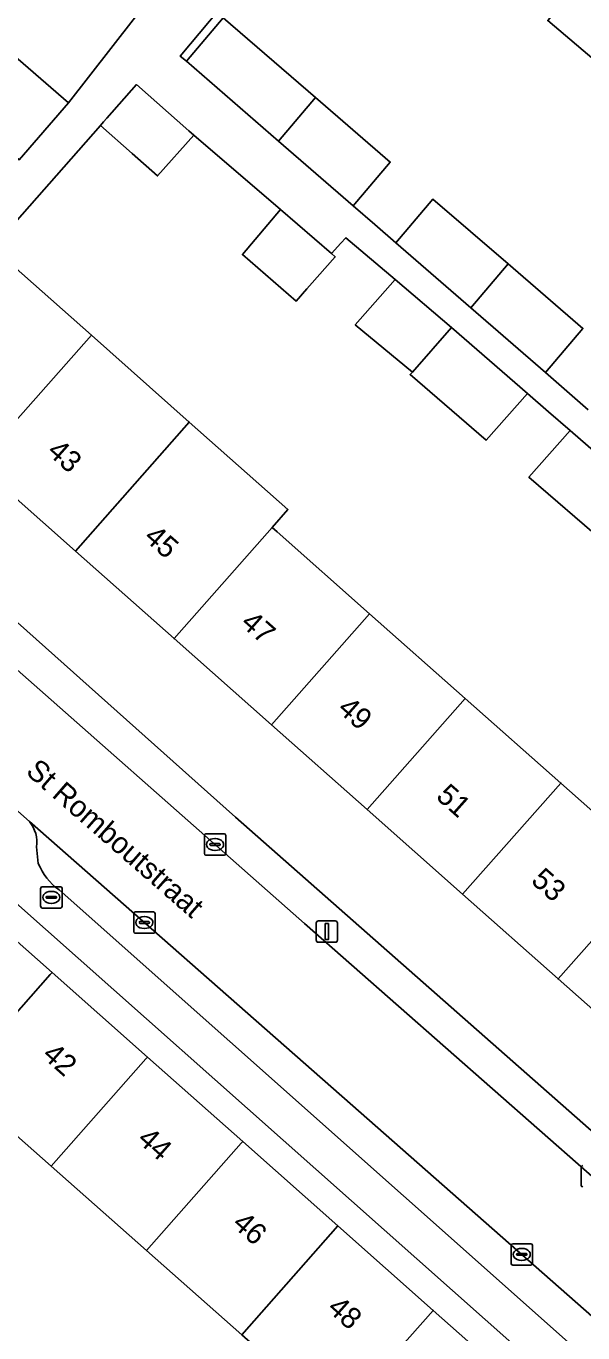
# Model space of a CAD drawing. Extents: x 162523 to 163266, y 381230 to 382050.
# Drawn here: x 162954.6 to 162980.7, y 381512.1 to 381573.4 of the extents above; entities that cross this region are included whole.
import ezdxf

# ---------------------------------------------------------------- set-up
doc = ezdxf.new("R2010")
doc.units = 0
for name, color, linetype in [('IMGEO_Brandkraan', 7, 'Continuous'), ('IMGEO_Erf', 7, 'Continuous'), ('IMGEO_Kolk', 7, 'Continuous'), ('IMGEO_Lichtmast', 7, 'Continuous'), ('IMGEO_Openbare_ruimte_label', 7, 'Continuous'), ('IMGEO_Pand', 7, 'Continuous'), ('IMGEO_Pand_nummerreeks', 7, 'Continuous'), ('IMGEO_Parkeervlak_open', 7, 'Continuous'), ('IMGEO_Rijbaan_lokaal_open', 7, 'Continuous'), ('IMGEO_Voetpad_open', 7, 'Continuous')]:
    doc.layers.add(name, color=color, linetype=linetype)

msp = doc.modelspace()

# ---------------------------------------------------------------- linework, layer by layer
at = {"layer": 'IMGEO_Brandkraan'}
for p, q in [((162955.33, 381532.117), (162955.33, 381532.969)), ((162955.405, 381533.043), (162956.257, 381533.043)), ((162956.331, 381532.969), (162956.331, 381532.117)), ((162955.589, 381532.537), (162955.589, 381532.549)), ((162956.027, 381532.5), (162955.629, 381532.5)), ((162955.632, 381532.586), (162956.03, 381532.586)), ((162955.818, 381532.823), (162955.843, 381532.823)), ((162956.073, 381532.549), (162956.073, 381532.537)), ((162956.257, 381532.043), (162955.405, 381532.043)), ((162955.841, 381532.263), (162955.816, 381532.263))]:
    msp.add_line(p, q, dxfattribs=at)
for points in [[(162955.33, 381532.117), (162955.33, 381532.969)], [(162955.405, 381533.043), (162956.257, 381533.043)], [(162956.331, 381532.969), (162956.331, 381532.117)], [(162956.257, 381532.043), (162955.405, 381532.043)]]:
    msp.add_lwpolyline(points, dxfattribs=at)
for centre, radius, start, end in [((162955.407, 381532.967), 0.0765, 91.55205, 178.44795), ((162955.407, 381532.967), 0.0765, 91.55205, 178.44795), ((162956.255, 381532.967), 0.0765, 1.55205, 88.44795), ((162956.255, 381532.967), 0.0765, 1.55205, 88.44795), ((162955.629, 381532.546), 0.0403, 85.87752, 175.75265), ((162955.626, 381532.536), 0.0366, 178.93798, 274.71019), ((162956.03, 381532.543), 0.043, 264.86636, 352.45326), ((162956.034, 381532.548), 0.0386, 1.73085, 96.63898), ((162955.407, 381532.119), 0.0765, 181.55205, 268.44795), ((162955.407, 381532.119), 0.0765, 181.55205, 268.44795), ((162956.255, 381532.119), 0.0765, 271.55205, 358.44795), ((162956.255, 381532.119), 0.0765, 271.55205, 358.44795)]:
    msp.add_arc(centre, radius, start, end, dxfattribs=at)
for centre, major_axis, ratio, start_param, end_param in [((162955.817, 381532.543), (-0.387, 0.002), 0.722429, 4.712389, 7.853982), ((162955.842, 381532.543), (-0.39, 0.002), 0.717154, 1.570796, 4.712389)]:
    msp.add_ellipse(centre, major_axis=major_axis, ratio=ratio, start_param=start_param, end_param=end_param, dxfattribs=at)
at = {"layer": 'IMGEO_Erf'}
for points in [[(162950.251, 381575.35), (162956.639, 381569.812), (162960.717, 381575.062), (162961.285, 381575.709), (162955.092, 381580.866), (162957.38, 381583.471), (162963.569, 381578.319), (162968.373, 381584.086), (162964.17, 381587.603), (162966.352, 381590.211), (162970.555, 381586.694), (162972.378, 381588.844), (162972.364, 381588.856), (162960.864, 381598.479), (162954.121, 381590.381)], [(162974.491, 381587.076), (162961.87, 381572.001), (162962.164, 381571.763), (162963.888, 381573.788), (162968.216, 381570.052), (162971.722, 381567.025), (162969.985, 381564.976), (162970.991, 381564.103), (162971.984, 381563.242), (162973.724, 381565.296), (162977.243, 381562.258), (162980.753, 381559.228), (162978.996, 381557.155), (162979.998, 381556.286), (162981.002, 381555.415)], [(162983.65, 381569.806), (162979.105, 381573.662)], [(162981.73, 381549.218), (162978.22, 381552.249), (162980.155, 381554.437), (162979.144, 381555.317), (162978.153, 381556.179), (162976.211, 381553.984), (162972.65, 381557.059), (162972.756, 381557.179), (162970.079, 381559.401), (162971.949, 381561.521), (162969.644, 381563.477), (162969.41, 381563.221), (162968.964, 381562.734), (162969.138, 381562.584), (162967.938, 381561.223), (162967.809, 381561.077), (162967.311, 381560.512), (162964.788, 381562.692), (162966.574, 381564.799), (162962.508, 381568.293), (162960.813, 381566.377), (162959.625, 381567.428), (162958.137, 381568.744), (162953.069, 381563.013), (162957.706, 381558.903), (162962.3, 381554.831), (162966.923, 381550.734), (162966.177, 381549.888), (162966.411, 381549.681), (162970.754, 381545.836), (162975.236, 381541.868), (162979.718, 381537.9), (162984.201, 381533.931)], [(162964.762, 381512.033), (162960.288, 381515.986), (162955.815, 381519.939), (162951.342, 381523.892), (162946.937, 381527.784), (162950.238, 381531.519), (162949.019, 381532.617), (162941.363, 381524.265), (162946.727, 381518.669), (162944.96, 381516.669), (162939.444, 381522.425), (162939.321, 381522.307), (162944.847, 381516.541), (162948.991, 381512.217), (162953.136, 381507.892)]]:
    msp.add_lwpolyline(points, dxfattribs=at)
for points in [[(162979.592, 381528.722), (162975.111, 381532.694), (162970.631, 381536.665), (162966.151, 381540.636), (162961.584, 381544.684), (162956.963, 381548.78), (162952.356, 381552.864), (162947.718, 381556.975), (162944.876, 381553.79), (162964.471, 381536.308), (162999.264, 381505.633), (162999.351, 381505.556), (163000, 381506.279), (163002.177, 381508.703), (163000, 381510.633), (162997.512, 381512.838), (162993.032, 381516.809), (162988.552, 381520.78), (162984.072, 381524.751)], [(162952.337, 381533.894), (162951.47, 381532.913), (162955.868, 381529.014), (162960.335, 381525.054), (162964.802, 381521.094), (162969.269, 381517.134), (162973.736, 381513.174), (162978.203, 381509.214), (162982.67, 381505.254), (162987.138, 381501.293), (162988.597, 381500), (162991.799, 381497.161), (162992.639, 381498.114), (162990.515, 381500)]]:
    msp.add_lwpolyline(points, close=True, dxfattribs=at)
at = {"layer": 'IMGEO_Kolk'}
for p, q in [((162963.006, 381534.597), (162963.006, 381535.449)), ((162963.081, 381535.523), (162963.933, 381535.523)), ((162964.007, 381535.449), (162964.007, 381534.597)), ((162963.265, 381535.017), (162963.265, 381535.029)), ((162963.703, 381534.98), (162963.305, 381534.98)), ((162963.308, 381535.066), (162963.706, 381535.066)), ((162963.494, 381535.303), (162963.519, 381535.303)), ((162963.749, 381535.029), (162963.749, 381535.017)), ((162963.933, 381534.523), (162963.081, 381534.523)), ((162963.517, 381534.743), (162963.492, 381534.743)), ((162959.692, 381530.937), (162959.692, 381531.789)), ((162959.767, 381531.863), (162960.619, 381531.863)), ((162960.693, 381531.789), (162960.693, 381530.937)), ((162959.951, 381531.357), (162959.951, 381531.369)), ((162960.389, 381531.32), (162959.991, 381531.32)), ((162959.994, 381531.406), (162960.392, 381531.406)), ((162960.18, 381531.643), (162960.205, 381531.643)), ((162960.435, 381531.369), (162960.435, 381531.357)), ((162960.619, 381530.863), (162959.767, 381530.863)), ((162960.203, 381531.083), (162960.178, 381531.083)), ((162980.675, 381519.037), (162980.675, 381519.889)), ((162977.385, 381515.372), (162977.385, 381516.224)), ((162977.46, 381516.298), (162978.312, 381516.298)), ((162977.644, 381515.792), (162977.644, 381515.804)), ((162977.687, 381515.841), (162978.085, 381515.841)), ((162977.873, 381516.078), (162977.898, 381516.078)), ((162978.128, 381515.804), (162978.128, 381515.792)), ((162978.386, 381516.224), (162978.386, 381515.372)), ((162978.312, 381515.298), (162977.46, 381515.298)), ((162978.082, 381515.755), (162977.684, 381515.755)), ((162977.896, 381515.518), (162977.871, 381515.518))]:
    msp.add_line(p, q, dxfattribs=at)
for points in [[(162963.006, 381534.597), (162963.006, 381535.449)], [(162963.081, 381535.523), (162963.933, 381535.523)], [(162964.007, 381535.449), (162964.007, 381534.597)], [(162963.933, 381534.523), (162963.081, 381534.523)], [(162959.692, 381530.937), (162959.692, 381531.789)], [(162959.767, 381531.863), (162960.619, 381531.863)], [(162960.693, 381531.789), (162960.693, 381530.937)], [(162960.619, 381530.863), (162959.767, 381530.863)], [(162980.675, 381519.037), (162980.675, 381519.889)], [(162977.385, 381515.372), (162977.385, 381516.224)], [(162977.46, 381516.298), (162978.312, 381516.298)], [(162978.386, 381516.224), (162978.386, 381515.372)], [(162978.312, 381515.298), (162977.46, 381515.298)]]:
    msp.add_lwpolyline(points, dxfattribs=at)
for centre, radius, start, end in [((162963.083, 381535.447), 0.0765, 91.55205, 178.44795), ((162963.083, 381535.447), 0.0765, 91.55205, 178.44795), ((162963.931, 381535.447), 0.0765, 1.55205, 88.44795), ((162963.931, 381535.447), 0.0765, 1.55205, 88.44795), ((162963.305, 381535.026), 0.0403, 85.87752, 175.75265), ((162963.302, 381535.016), 0.0366, 178.93798, 274.71019), ((162963.706, 381535.023), 0.043, 264.86636, 352.45326), ((162963.71, 381535.028), 0.0386, 1.73085, 96.63898), ((162963.083, 381534.599), 0.0765, 181.55205, 268.44795), ((162963.083, 381534.599), 0.0765, 181.55205, 268.44795), ((162963.931, 381534.599), 0.0765, 271.55205, 358.44795), ((162963.931, 381534.599), 0.0765, 271.55205, 358.44795), ((162959.769, 381531.787), 0.0765, 91.55205, 178.44795), ((162959.769, 381531.787), 0.0765, 91.55205, 178.44795), ((162960.617, 381531.787), 0.0765, 1.55205, 88.44795), ((162960.617, 381531.787), 0.0765, 1.55205, 88.44795), ((162959.991, 381531.366), 0.0403, 85.87752, 175.75265), ((162959.988, 381531.356), 0.0366, 178.93798, 274.71019), ((162960.392, 381531.363), 0.043, 264.86636, 352.45326), ((162960.396, 381531.368), 0.0386, 1.73085, 96.63898), ((162959.769, 381530.939), 0.0765, 181.55205, 268.44795), ((162959.769, 381530.939), 0.0765, 181.55205, 268.44795), ((162960.617, 381530.939), 0.0765, 271.55205, 358.44795), ((162960.617, 381530.939), 0.0765, 271.55205, 358.44795), ((162980.752, 381519.887), 0.0765, 91.55205, 178.44795), ((162980.752, 381519.887), 0.0765, 91.55205, 178.44795), ((162980.752, 381519.039), 0.0765, 181.55205, 268.44795), ((162980.752, 381519.039), 0.0765, 181.55205, 268.44795), ((162977.462, 381516.222), 0.0765, 91.55205, 178.44795), ((162977.462, 381516.222), 0.0765, 91.55205, 178.44795), ((162977.684, 381515.801), 0.0403, 85.87752, 175.75265), ((162977.681, 381515.791), 0.0366, 178.93798, 274.71019), ((162978.085, 381515.798), 0.043, 264.86636, 352.45326), ((162978.089, 381515.803), 0.0386, 1.73085, 96.63898), ((162978.31, 381516.222), 0.0765, 1.55205, 88.44795), ((162978.31, 381516.222), 0.0765, 1.55205, 88.44795), ((162977.462, 381515.374), 0.0765, 181.55205, 268.44795), ((162977.462, 381515.374), 0.0765, 181.55205, 268.44795), ((162978.31, 381515.374), 0.0765, 271.55205, 358.44795), ((162978.31, 381515.374), 0.0765, 271.55205, 358.44795)]:
    msp.add_arc(centre, radius, start, end, dxfattribs=at)
for centre, major_axis, ratio, start_param, end_param in [((162963.493, 381535.023), (-0.387, 0.002), 0.722429, 4.712389, 7.853982), ((162963.518, 381535.023), (-0.39, 0.002), 0.717154, 1.570796, 4.712389), ((162960.179, 381531.363), (-0.387, 0.002), 0.722429, 4.712389, 7.853982), ((162960.204, 381531.363), (-0.39, 0.002), 0.717154, 1.570796, 4.712389), ((162977.872, 381515.798), (-0.387, 0.002), 0.722429, 4.712389, 7.853982), ((162977.897, 381515.798), (-0.39, 0.002), 0.717154, 1.570796, 4.712389)]:
    msp.add_ellipse(centre, major_axis=major_axis, ratio=ratio, start_param=start_param, end_param=end_param, dxfattribs=at)
at = {"layer": 'IMGEO_Lichtmast'}
for p, q in [((162968.254, 381530.536), (162968.254, 381531.336)), ((162968.254, 381531.336), (162968.254, 381530.536)), ((162968.354, 381531.436), (162969.144, 381531.436)), ((162969.144, 381531.436), (162968.354, 381531.436)), ((162969.244, 381531.336), (162969.244, 381530.536)), ((162969.244, 381530.536), (162969.244, 381531.336)), ((162969.144, 381530.436), (162968.354, 381530.436)), ((162968.354, 381530.436), (162969.144, 381530.436))]:
    msp.add_line(p, q, dxfattribs=at)
msp.add_lwpolyline([(162968.674, 381531.311), (162968.824, 381531.311), (162968.824, 381530.561), (162968.674, 381530.561), (162968.674, 381531.311)], dxfattribs=at)
for centre, start, end in [((162968.354, 381531.336), 90, 180), ((162968.354, 381531.336), 90, 180), ((162969.144, 381531.336), 0, 90), ((162969.144, 381531.336), 360, 90), ((162968.354, 381530.536), 180, 270), ((162968.354, 381530.536), 180, 270), ((162969.144, 381530.536), 270, 0), ((162969.144, 381530.536), 270, 0)]:
    msp.add_arc(centre, 0.1, start, end, dxfattribs=at)
at = {"layer": 'IMGEO_Pand'}
for points in [[(162983.65, 381569.806), (162988.119, 381575.079), (162983.573, 381578.934), (162979.105, 381573.662)], [(162956.639, 381569.812), (162950.251, 381575.35), (162947.936, 381572.68), (162954.324, 381567.141)], [(162963.888, 381573.788), (162962.164, 381571.763), (162966.487, 381568.012), (162968.216, 381570.052)], [(162959.831, 381570.659), (162958.439, 381569.086), (162958.284, 381568.911), (162958.137, 381568.744), (162959.625, 381567.428), (162960.813, 381566.377), (162962.508, 381568.293), (162962.275, 381568.498)], [(162968.216, 381570.052), (162966.487, 381568.012), (162969.985, 381564.976), (162971.722, 381567.025)], [(162971.984, 381563.242), (162975.494, 381560.195), (162977.243, 381562.258), (162973.724, 381565.296)], [(162966.574, 381564.799), (162964.788, 381562.692), (162967.311, 381560.512), (162967.809, 381561.077), (162967.938, 381561.223), (162969.138, 381562.584), (162968.964, 381562.734)], [(162957.706, 381558.903), (162953.069, 381563.013), (162951.035, 381560.718), (162947.718, 381556.975), (162952.356, 381552.864)], [(162977.243, 381562.258), (162975.494, 381560.195), (162978.996, 381557.155), (162980.753, 381559.228)], [(162971.949, 381561.521), (162970.079, 381559.401), (162972.756, 381557.179), (162974.596, 381559.276)], [(162957.706, 381558.903), (162952.356, 381552.864), (162956.963, 381548.78), (162962.3, 381554.831)], [(162978.153, 381556.179), (162974.596, 381559.276), (162972.756, 381557.179), (162972.65, 381557.059), (162976.211, 381553.984)], [(162966.177, 381549.888), (162966.923, 381550.734), (162962.3, 381554.831), (162956.963, 381548.78), (162961.584, 381544.684)], [(162980.155, 381554.437), (162978.22, 381552.249), (162981.73, 381549.218), (162983.651, 381551.393)], [(162970.754, 381545.836), (162966.411, 381549.681), (162966.177, 381549.888), (162961.584, 381544.684), (162966.151, 381540.636)], [(162970.631, 381536.665), (162975.236, 381541.868), (162970.754, 381545.836), (162966.151, 381540.636)], [(162975.111, 381532.694), (162979.718, 381537.9), (162975.236, 381541.868), (162970.631, 381536.665)], [(162975.111, 381532.694), (162979.592, 381528.722), (162984.201, 381533.931), (162979.718, 381537.9)], [(162984.072, 381524.751), (162988.684, 381529.962), (162984.201, 381533.931), (162979.592, 381528.722)], [(162955.783, 381528.918), (162955.868, 381529.014), (162951.47, 381532.913), (162950.238, 381531.519), (162946.937, 381527.784), (162951.342, 381523.892)], [(162955.815, 381519.939), (162960.256, 381524.965), (162960.335, 381525.054), (162955.868, 381529.014), (162955.783, 381528.918), (162951.342, 381523.892)], [(162955.815, 381519.939), (162960.288, 381515.986), (162964.729, 381521.012), (162964.802, 381521.094), (162960.335, 381525.054), (162960.256, 381524.965)], [(162960.288, 381515.986), (162964.762, 381512.033), (162969.269, 381517.134), (162964.802, 381521.094), (162964.729, 381521.012)], [(162969.235, 381508.081), (162973.736, 381513.174), (162969.269, 381517.134), (162964.762, 381512.033)], [(162978.203, 381509.214), (162973.736, 381513.174), (162969.235, 381508.081), (162973.709, 381504.128)]]:
    msp.add_lwpolyline(points, close=True, dxfattribs=at)
at = {"layer": 'IMGEO_Parkeervlak_open'}
for points in [[(162969.457, 381523.224), (162954.811, 381536.096)], [(162955.14, 381534.912), (162955.22, 381534.138)], [(162956.193, 381532.9), (162980.348, 381511.432), (162987.45, 381505.344), (162993.451, 381499.941)], [(162996.681, 381499.132), (162995.709, 381500), (162986.801, 381507.947), (162986.615, 381508.113), (162984.813, 381509.7), (162969.457, 381523.224)]]:
    msp.add_lwpolyline(points, dxfattribs=at)
for centre, radius, start, end in [((162953.595, 381535.12), 1.559, 352.32141, 38.7368), ((162957.754, 381535.128), 2.72, 201.34079, 234.99001)]:
    msp.add_arc(centre, radius, start, end, dxfattribs=at)
at = {"layer": 'IMGEO_Rijbaan_lokaal_open'}
msp.add_lwpolyline([(162984.813, 381509.7), (162988.055, 381513.37), (162985.328, 381515.807), (162967.702, 381531.321), (162951.542, 381545.572), (162948.19, 381541.79), (162948.645, 381541.401), (162953.154, 381537.552), (162954.811, 381536.096), (162969.457, 381523.224)], close=True, dxfattribs=at)
at = {"layer": 'IMGEO_Voetpad_open'}
for points in [[(162981.002, 381555.415), (162979.998, 381556.286), (162978.996, 381557.155), (162975.494, 381560.195), (162971.984, 381563.242), (162970.991, 381564.103), (162969.985, 381564.976), (162966.487, 381568.012), (162962.164, 381571.763), (162961.87, 381572.001), (162974.491, 381587.076)], [(162943.227, 381555.261), (162945.207, 381557.469), (162934.089, 381566.322), (162927.51, 381571.799), (162924.941, 381574.118), (162920.788, 381577.63), (162917.851, 381574.024), (162924.31, 381568.58), (162925.474, 381567.598), (162933.285, 381561.036), (162949.507, 381547.316), (162950.943, 381546.101), (162951.542, 381545.572), (162967.702, 381531.321), (162985.328, 381515.807), (162988.055, 381513.37), (162990.032, 381511.604), (163000, 381502.699), (163000.93, 381501.868), (163003.021, 381500), (163003.39, 381499.675), (163015.045, 381489.291)], [(162960.717, 381575.062), (162956.639, 381569.812), (162954.324, 381567.141)], [(162953.069, 381563.013), (162958.137, 381568.744), (162958.284, 381568.911), (162958.439, 381569.086), (162959.831, 381570.659), (162962.275, 381568.498), (162962.508, 381568.293), (162966.574, 381564.799), (162968.964, 381562.734), (162969.41, 381563.221), (162969.644, 381563.477), (162971.949, 381561.521), (162974.596, 381559.276), (162978.153, 381556.179), (162979.144, 381555.317), (162980.155, 381554.437), (162983.651, 381551.393)], [(162917.604, 381567.698), (162914.638, 381570.187), (162911.586, 381566.758), (162915.836, 381563.236), (162917.487, 381561.716), (162933.857, 381548.227), (162936.56, 381545.986), (162938.022, 381544.713), (162938.851, 381545.67), (162949.96, 381535.97), (162952.337, 381533.894), (162990.515, 381500), (162992.639, 381498.114), (162991.799, 381497.161), (162992.727, 381496.303), (162993.042, 381496.011), (162994.2, 381494.937), (163001.938, 381488.428), (163007.418, 381483.364), (163011.108, 381480.036), (163013.791, 381482.55), (163013.743, 381482.895)], [(163018.083, 381487.606), (163018.169, 381487.591), (163018.256, 381487.577), (163021.443, 381491.253), (163017.754, 381494.597), (163012.197, 381499.727), (163011.079, 381500.727), (163006.828, 381504.532), (163006.125, 381505.164), (163005.155, 381506.019), (163003.24, 381507.708), (163002.177, 381508.703), (163000, 381506.279), (162999.351, 381505.556), (162999.264, 381505.633), (162964.471, 381536.308), (162944.876, 381553.79), (162943.227, 381555.261)], [(162954.811, 381536.096), (162953.154, 381537.552), (162948.645, 381541.401), (162948.19, 381541.79), (162946.152, 381543.53), (162939.349, 381549.337), (162939.024, 381548.96), (162935.929, 381551.601), (162936.255, 381551.979), (162935.05, 381553.008), (162934.315, 381553.626)], [(162955.22, 381534.138), (162955.14, 381534.912)], [(162993.451, 381499.941), (162987.45, 381505.344), (162980.348, 381511.432), (162956.193, 381532.9)]]:
    msp.add_lwpolyline(points, dxfattribs=at)
for centre, radius, start, end in [((162953.595, 381535.12), 1.559, 352.32141, 38.7368), ((162957.754, 381535.128), 2.72, 201.34079, 234.99001)]:
    msp.add_arc(centre, radius, start, end, dxfattribs=at)

# ---------------------------------------------------------------- texts
at = {"layer": 'IMGEO_Openbare_ruimte_label'}
msp.add_text('St Romboutstraat', height=1, rotation=318.8518, dxfattribs=at).set_placement((162954.582, 381538.371))
at = {"layer": 'IMGEO_Pand_nummerreeks'}
for s, rotation, p in [('43', 318.44649, (162955.579, 381553.375)), ('45', 318.4491, (162960.117, 381549.353)), ('47', 318.4491, (162964.656, 381545.33)), ('49', 318.44649, (162969.194, 381541.307)), ('51', 318.44649, (162973.816, 381537.21)), ('53', 318.44649, (162978.27, 381533.262)), ('42', 318.36866, (162955.351, 381525.075)), ('44', 318.36866, (162959.807, 381521.115)), ('46', 318.36866, (162964.26, 381517.157)), ('48', 318.36866, (162968.716, 381513.196))]:
    msp.add_text(s, height=1, rotation=rotation, dxfattribs=at).set_placement(p)

doc.saveas('drawing.dxf')
